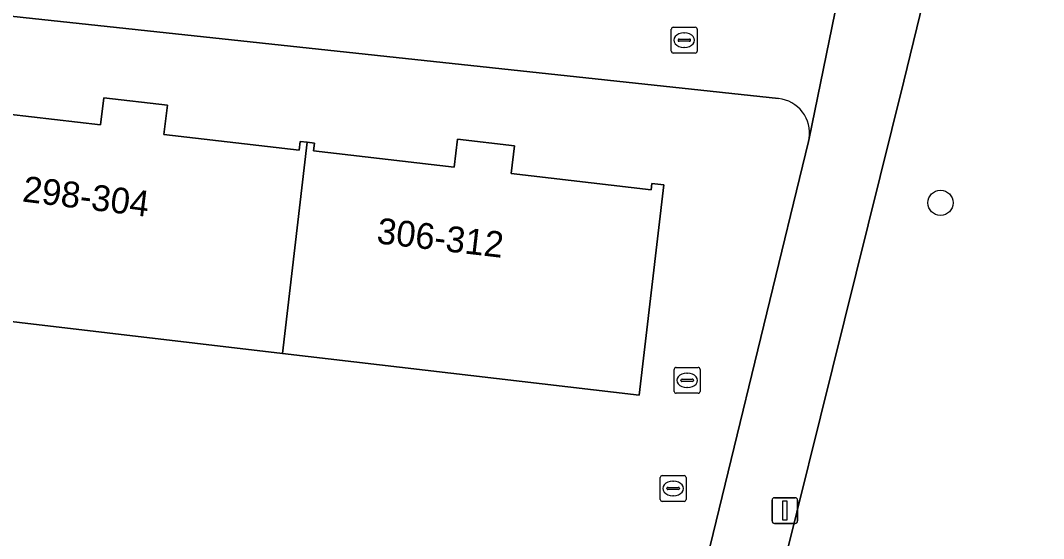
# Model space of a CAD drawing. Extents: x 162026 to 163502, y 387295 to 388169.
# Drawn here: x 162546.1 to 162585.7, y 387952.38 to 387972.44 of the extents above; entities that cross this region are included whole.
import ezdxf

# ---------------------------------------------------------------- set-up
doc = ezdxf.new("R2010")
doc.units = 0
for name, color, linetype in [('IMGEO_Boom', 7, 'Continuous'), ('IMGEO_Brandkraan', 7, 'Continuous'), ('IMGEO_Erf', 7, 'Continuous'), ('IMGEO_Groenvoorziening', 7, 'Continuous'), ('IMGEO_Lichtmast', 7, 'Continuous'), ('IMGEO_Pand', 7, 'Continuous'), ('IMGEO_Pand_nummerreeks', 7, 'Continuous'), ('IMGEO_Rioolput', 7, 'Continuous'), ('IMGEO_Voetpad_open', 7, 'Continuous')]:
    doc.layers.add(name, color=color, linetype=linetype)

msp = doc.modelspace()

# ---------------------------------------------------------------- linework, layer by layer
at = {"layer": 'IMGEO_Boom'}
msp.add_circle((162581.709, 387965.378), 0.489, dxfattribs=at)
at = {"layer": 'IMGEO_Brandkraan'}
for p, q in [((162571.291, 387971.253), (162571.291, 387972.105)), ((162571.366, 387972.179), (162572.218, 387972.179)), ((162571.779, 387971.959), (162571.804, 387971.959)), ((162572.292, 387972.105), (162572.292, 387971.253)), ((162571.55, 387971.673), (162571.55, 387971.685)), ((162571.988, 387971.636), (162571.59, 387971.636)), ((162571.593, 387971.722), (162571.991, 387971.722)), ((162572.034, 387971.685), (162572.034, 387971.673)), ((162572.218, 387971.179), (162571.366, 387971.179)), ((162571.802, 387971.399), (162571.777, 387971.399))]:
    msp.add_line(p, q, dxfattribs=at)
for points in [[(162571.291, 387971.253), (162571.291, 387972.105)], [(162571.366, 387972.179), (162572.218, 387972.179)], [(162572.292, 387972.105), (162572.292, 387971.253)], [(162572.218, 387971.179), (162571.366, 387971.179)]]:
    msp.add_lwpolyline(points, dxfattribs=at)
for centre, radius, start, end in [((162571.368, 387972.103), 0.0765, 91.552, 178.448), ((162571.368, 387972.103), 0.0765, 91.552, 178.448), ((162572.216, 387972.103), 0.0765, 1.552, 88.448), ((162572.216, 387972.103), 0.0765, 1.552, 88.448), ((162571.59, 387971.682), 0.0403, 85.8775, 175.7526), ((162571.587, 387971.672), 0.0366, 178.938, 274.7102), ((162571.991, 387971.679), 0.043, 264.8664, 352.4533), ((162571.995, 387971.684), 0.0386, 1.7309, 96.639), ((162571.368, 387971.255), 0.0765, 181.552, 268.448), ((162571.368, 387971.255), 0.0765, 181.552, 268.448), ((162572.216, 387971.255), 0.0765, 271.552, 358.448), ((162572.216, 387971.255), 0.0765, 271.552, 358.448)]:
    msp.add_arc(centre, radius, start, end, dxfattribs=at)
for centre, major_axis, ratio, start_param, end_param in [((162571.778, 387971.679), (-0.387, 0.002), 0.722429, 4.712389, 7.853982), ((162571.803, 387971.679), (-0.39, 0.002), 0.717154, 1.570796, 4.712389)]:
    msp.add_ellipse(centre, major_axis=major_axis, ratio=ratio, start_param=start_param, end_param=end_param, dxfattribs=at)
at = {"layer": 'IMGEO_Erf'}
for points in [[(162575.441, 387969.416), (162530.562, 387974.242)], [(162528.11, 387972.835), (162528.03, 387972.634), (162527.968, 387972.428), (162527.962, 387972.402), (162523.492, 387953.657), (162523.723, 387953.585), (162523.645, 387953.185), (162526.732, 387952.585), (162526.751, 387952.84), (162527.788, 387952.725), (162528.102, 387952.69), (162534.379, 387951.993), (162535.271, 387951.895), (162547.846, 387950.499), (162549.343, 387950.332), (162561.291, 387949.005), (162562.78, 387948.84), (162568.789, 387948.173), (162568.888, 387948.162), (162568.987, 387948.151), (162571.491, 387947.873), (162571.759, 387947.843), (162576.605, 387967.751)], [(162543.848, 387969.023), (162549.203, 387968.395), (162549.327, 387969.447), (162551.789, 387969.158), (162551.656, 387968.027), (162556.886, 387967.413), (162556.926, 387967.757), (162557.201, 387967.725), (162557.477, 387967.693), (162557.443, 387967.396), (162562.892, 387966.756), (162563.019, 387967.844), (162565.216, 387967.586), (162565.09, 387966.516), (162570.514, 387965.88), (162570.543, 387966.126), (162571, 387966.072), (162570.043, 387957.928), (162556.241, 387959.549), (162542.661, 387961.144)], [(162576.605, 387967.751), (162576.629, 387967.869)]]:
    msp.add_lwpolyline(points, dxfattribs=at)
msp.add_arc((162575.296, 387968.075), 1.349, 351.233, 83.8111, dxfattribs=at)
at = {"layer": 'IMGEO_Groenvoorziening'}
msp.add_lwpolyline([(162586.878, 387997.173), (162580.287, 387970.089), (162566.933, 387916.272), (162582.125, 387914.574), (162588.29, 387920.508)], dxfattribs=at)
at = {"layer": 'IMGEO_Lichtmast'}
for p, q in [((162575.189, 387953.059), (162575.189, 387953.859)), ((162575.189, 387953.859), (162575.189, 387953.059)), ((162575.289, 387953.959), (162576.079, 387953.959)), ((162576.079, 387953.959), (162575.289, 387953.959)), ((162576.179, 387953.859), (162576.179, 387953.059)), ((162576.179, 387953.059), (162576.179, 387953.859)), ((162576.079, 387952.959), (162575.289, 387952.959)), ((162575.289, 387952.959), (162576.079, 387952.959))]:
    msp.add_line(p, q, dxfattribs=at)
msp.add_lwpolyline([(162575.609, 387953.834), (162575.759, 387953.834), (162575.759, 387953.084), (162575.609, 387953.084), (162575.609, 387953.834)], dxfattribs=at)
for centre, start, end in [((162575.289, 387953.859), 90, 180), ((162575.289, 387953.859), 90, 180), ((162576.079, 387953.859), 0, 90), ((162576.079, 387953.859), 360, 90), ((162575.289, 387953.059), 180, 270), ((162575.289, 387953.059), 180, 270), ((162576.079, 387953.059), 270, 0), ((162576.079, 387953.059), 270, 0)]:
    msp.add_arc(centre, 0.1, start, end, dxfattribs=at)
at = {"layer": 'IMGEO_Pand'}
for points in [[(162556.926, 387967.757), (162556.886, 387967.413), (162551.656, 387968.027), (162551.789, 387969.158), (162549.327, 387969.447), (162549.203, 387968.395), (162543.848, 387969.023), (162543.878, 387969.284), (162543.621, 387969.314), (162542.661, 387961.144), (162556.241, 387959.549), (162557.201, 387967.725)], [(162571, 387966.072), (162570.543, 387966.126), (162570.514, 387965.88), (162565.09, 387966.516), (162565.216, 387967.586), (162563.019, 387967.844), (162562.892, 387966.756), (162557.443, 387967.396), (162557.477, 387967.693), (162557.201, 387967.725), (162556.241, 387959.549), (162570.043, 387957.928)]]:
    msp.add_lwpolyline(points, close=True, dxfattribs=at)
at = {"layer": 'IMGEO_Rioolput'}
for p, q in [((162571.404, 387958.078), (162571.404, 387958.93)), ((162571.479, 387959.004), (162572.331, 387959.004)), ((162571.892, 387958.784), (162571.917, 387958.784)), ((162572.405, 387958.93), (162572.405, 387958.078)), ((162571.663, 387958.498), (162571.663, 387958.51)), ((162572.101, 387958.461), (162571.703, 387958.461)), ((162571.706, 387958.547), (162572.104, 387958.547)), ((162572.147, 387958.51), (162572.147, 387958.498)), ((162572.331, 387958.004), (162571.479, 387958.004)), ((162571.915, 387958.224), (162571.89, 387958.224)), ((162570.862, 387953.891), (162570.862, 387954.743)), ((162570.937, 387954.817), (162571.789, 387954.817)), ((162571.35, 387954.597), (162571.375, 387954.597)), ((162571.863, 387954.743), (162571.863, 387953.891)), ((162571.121, 387954.311), (162571.121, 387954.323)), ((162571.559, 387954.274), (162571.161, 387954.274)), ((162571.164, 387954.36), (162571.562, 387954.36)), ((162571.373, 387954.037), (162571.348, 387954.037)), ((162571.605, 387954.323), (162571.605, 387954.311)), ((162571.789, 387953.817), (162570.937, 387953.817))]:
    msp.add_line(p, q, dxfattribs=at)
for points in [[(162571.404, 387958.078), (162571.404, 387958.93)], [(162571.479, 387959.004), (162572.331, 387959.004)], [(162572.405, 387958.93), (162572.405, 387958.078)], [(162572.331, 387958.004), (162571.479, 387958.004)], [(162570.862, 387953.891), (162570.862, 387954.743)], [(162570.937, 387954.817), (162571.789, 387954.817)], [(162571.863, 387954.743), (162571.863, 387953.891)], [(162571.789, 387953.817), (162570.937, 387953.817)]]:
    msp.add_lwpolyline(points, dxfattribs=at)
for centre, radius, start, end in [((162571.481, 387958.928), 0.0765, 91.552, 178.448), ((162571.481, 387958.928), 0.0765, 91.552, 178.448), ((162572.329, 387958.928), 0.0765, 1.552, 88.448), ((162572.329, 387958.928), 0.0765, 1.552, 88.448), ((162571.703, 387958.507), 0.0403, 85.8775, 175.7526), ((162571.7, 387958.497), 0.0366, 178.938, 274.7102), ((162572.104, 387958.504), 0.043, 264.8664, 352.4533), ((162572.108, 387958.509), 0.0386, 1.7309, 96.639), ((162571.481, 387958.08), 0.0765, 181.552, 268.448), ((162571.481, 387958.08), 0.0765, 181.552, 268.448), ((162572.329, 387958.08), 0.0765, 271.552, 358.448), ((162572.329, 387958.08), 0.0765, 271.552, 358.448), ((162570.939, 387954.741), 0.0765, 91.552, 178.448), ((162570.939, 387954.741), 0.0765, 91.552, 178.448), ((162571.787, 387954.741), 0.0765, 1.552, 88.448), ((162571.787, 387954.741), 0.0765, 1.552, 88.448), ((162571.161, 387954.32), 0.0403, 85.8775, 175.7526), ((162571.158, 387954.31), 0.0366, 178.938, 274.7102), ((162571.562, 387954.317), 0.043, 264.8664, 352.4533), ((162571.566, 387954.322), 0.0386, 1.7309, 96.639), ((162570.939, 387953.893), 0.0765, 181.552, 268.448), ((162570.939, 387953.893), 0.0765, 181.552, 268.448), ((162571.787, 387953.893), 0.0765, 271.552, 358.448), ((162571.787, 387953.893), 0.0765, 271.552, 358.448)]:
    msp.add_arc(centre, radius, start, end, dxfattribs=at)
for centre, major_axis, ratio, start_param, end_param in [((162571.891, 387958.504), (-0.387, 0.002), 0.722429, 4.712389, 7.853982), ((162571.916, 387958.504), (-0.39, 0.002), 0.717154, 1.570796, 4.712389), ((162571.349, 387954.317), (-0.387, 0.002), 0.722429, 4.712389, 7.853982), ((162571.374, 387954.317), (-0.39, 0.002), 0.717154, 1.570796, 4.712389)]:
    msp.add_ellipse(centre, major_axis=major_axis, ratio=ratio, start_param=start_param, end_param=end_param, dxfattribs=at)
at = {"layer": 'IMGEO_Voetpad_open'}
for points in [[(162584.822, 388003.56), (162583.99, 387996.919), (162583.97, 387996.765), (162583.936, 387996.614), (162582.585, 387991.551), (162578.799, 387977.366), (162577.889, 387973.957), (162577.842, 387973.807), (162576.629, 387967.869), (162576.605, 387967.751), (162571.759, 387947.843), (162570.967, 387944.591), (162570.961, 387944.567), (162570.91, 387944.399), (162569.631, 387938.604), (162569.611, 387938.508), (162564.377, 387918.543), (162563.871, 387916.612), (162566.933, 387916.272), (162580.287, 387970.089), (162586.878, 387997.173)], [(162530.562, 387974.242), (162575.441, 387969.416)], [(162576.629, 387967.869), (162577.842, 387973.807)]]:
    msp.add_lwpolyline(points, dxfattribs=at)
msp.add_arc((162575.296, 387968.075), 1.349, 351.233, 83.8111, dxfattribs=at)

# ---------------------------------------------------------------- texts
at = {"layer": 'IMGEO_Pand_nummerreeks'}
for s, rotation, p in [('298-304', 352.9605, (162546.145, 387965.434)), ('306-312', 353.3843, (162559.861, 387963.814))]:
    msp.add_text(s, height=1, rotation=rotation, dxfattribs=at).set_placement(p)

doc.saveas('drawing.dxf')
